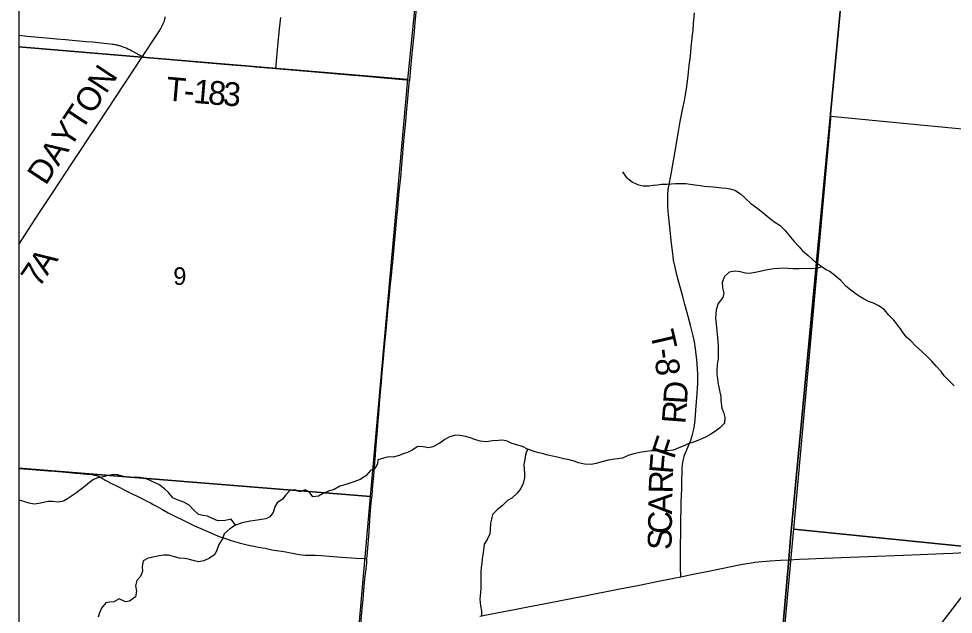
# Model space of a CAD drawing. Extents: x 0 to 1134, y 0 to 440.
# Drawn here: x 832.764 to 834.996, y 361.864 to 363.287 of the extents above; entities that cross this region are included whole.
import ezdxf

# ---------------------------------------------------------------- set-up
doc = ezdxf.new("R2010")
doc.units = 0
for name, color, linetype in [('GM_X_County_Road', 7, 'Continuous'), ('GM_X_County_Road_Text', 7, 'Continuous'), ('GM_X_Major_River', 7, 'Continuous'), ('GM_X_Minor_River', 7, 'Continuous'), ('GM_X_Section', 7, 'Continuous'), ('GM_X_Section_Text', 7, 'Continuous'), ('GM_X_State_Route', 7, 'Continuous'), ('GM_X_Township', 7, 'Continuous'), ('GM_X_Township_Road', 7, 'Continuous'), ('GM_X_Township_Road_Text', 7, 'Continuous'), ('GM_X_Unincorporated', 7, 'Continuous'), ('GM_X_US_Route', 7, 'Continuous'), ('SH_Cut_Line', 7, 'Continuous')]:
    doc.layers.add(name, color=color, linetype=linetype)

msp = doc.modelspace()

# ---------------------------------------------------------------- linework, layer by layer
at = {"layer": 'GM_X_County_Road'}
for points in [[(833.6976, 363.1405), (833.7008, 363.1773), (833.7017, 363.1857), (833.7034, 363.2028), (833.7043, 363.2111), (833.7073, 363.2413), (833.708, 363.2481), (833.7098, 363.2673), (833.7116, 363.2866), (833.7159, 363.3336)], [(833.0594, 363.1968), (833.0921, 363.2458), (833.0983, 363.2555), (833.101, 363.2597), (833.1043, 363.2656), (833.1065, 363.2698), (833.1091, 363.2755), (833.1117, 363.2821), (833.1132, 363.2866), (833.1148, 363.2925)], [(832.7638, 362.7477), (832.7801, 362.7725), (832.7948, 362.7947), (832.8155, 362.8265), (832.839, 362.8624), (832.8636, 362.8997), (832.891, 362.9412), (832.9518, 363.0336), (833.0594, 363.1968)], [(833.5956, 361.9969), (833.596, 362.0037), (833.5967, 362.0126), (833.5974, 362.0228), (833.5998, 362.05), (833.6044, 362.1125), (833.606, 362.13), (833.6078, 362.1478), (833.6096, 362.1725), (833.6125, 362.2034), (833.6146, 362.2275), (833.616, 362.2443), (833.6171, 362.2585), (833.6194, 362.2862), (833.62, 362.2934), (833.6208, 362.303), (833.6225, 362.3264), (833.6237, 362.3432), (833.6256, 362.3661), (833.6283, 362.3951), (833.6302, 362.4186), (833.6321, 362.4413), (833.636, 362.4835), (833.637, 362.494), (833.6416, 362.5421), (833.6465, 362.5971), (833.6494, 362.6268), (833.6511, 362.6454), (833.6547, 362.6812), (833.6557, 362.6915), (833.657, 362.7044), (833.6623, 362.7585), (833.6679, 362.8202), (833.669, 362.8323), (833.6704, 362.8475), (833.6729, 362.8741), (833.6763, 362.9073), (833.6791, 362.9379), (833.6798, 362.9472), (833.6806, 362.9561), (833.6824, 362.9759), (833.6839, 362.9945), (833.6861, 363.018), (833.6881, 363.0415), (833.69, 363.0624), (833.6923, 363.0876), (833.6966, 363.1321), (833.6976, 363.1405)], [(832.7638, 362.2126), (832.7855, 362.2109), (832.8053, 362.2093), (832.8351, 362.207), (832.8493, 362.2056), (832.8765, 362.2033), (832.9006, 362.2011), (832.9099, 362.2002), (832.9272, 362.1987), (832.9376, 362.1976), (832.9413, 362.1971), (832.9449, 362.1964), (832.9497, 362.1953), (832.952, 362.1947), (832.9544, 362.1938), (832.9576, 362.1926), (832.9605, 362.191), (832.9652, 362.188), (832.9706, 362.1847), (832.9766, 362.1811), (832.9823, 362.1781), (833.0019, 362.1683), (833.0202, 362.1591), (833.0609, 362.1391), (833.0699, 362.1346), (833.0786, 362.1301), (833.0868, 362.1257), (833.0949, 362.1212), (833.1057, 362.115), (833.1208, 362.1064), (833.1302, 362.1015), (833.1417, 362.0957), (833.1532, 362.0904), (833.1694, 362.0827), (833.184, 362.0757), (833.2042, 362.0662), (833.2184, 362.0599), (833.2315, 362.0543), (833.2387, 362.0515), (833.2449, 362.0492), (833.2579, 362.0449), (833.2738, 362.0398), (833.2905, 362.0349), (833.3001, 362.0323), (833.3092, 362.0301), (833.3257, 362.0268), (833.3409, 362.0238), (833.3525, 362.0216), (833.3686, 362.0183), (833.3795, 362.0165), (833.3913, 362.0146), (833.402, 362.0129), (833.4093, 362.0115), (833.4179, 362.0099), (833.4259, 362.0085), (833.4337, 362.0072), (833.4409, 362.0063), (833.4484, 362.0056), (833.4535, 362.0054), (833.4593, 362.0052), (833.472, 362.005), (833.4871, 362.0042), (833.5054, 362.0029), (833.5359, 362.0006), (833.5696, 361.9983), (833.591, 361.9972), (833.5956, 361.9969)], [(833.5777, 361.8031), (833.5789, 361.8165), (833.5799, 361.8278), (833.5807, 361.838), (833.5818, 361.8505), (833.585, 361.8855), (833.5862, 361.9003), (833.5881, 361.9215), (833.5909, 361.9487), (833.5915, 361.955), (833.5926, 361.9659), (833.5949, 361.987), (833.5956, 361.9969)]]:
    msp.add_lwpolyline(points, dxfattribs=at)
at = {"layer": 'GM_X_Major_River'}
for points in [[(832.7638, 364.0362), (832.7638, 363.2198), (833.6932, 363.1421), (833.7939, 364.1431), (832.7804, 364.2273)], [(832.7638, 363.2198), (832.7638, 362.2134), (833.604, 362.1454), (833.6932, 363.1421)], [(832.7638, 362.2134), (832.7638, 361.2049), (833.5149, 361.1324), (833.604, 362.1454)]]:
    msp.add_lwpolyline(points, close=True, dxfattribs=at)
at = {"layer": 'GM_X_Minor_River'}
for points in [[(834.2062, 362.9209), (834.215, 362.9081), (834.2299, 362.8967), (834.2442, 362.8899), (834.2552, 362.8877), (834.2689, 362.8878), (834.2788, 362.889), (834.2891, 362.8903), (834.2991, 362.8916), (834.3116, 362.892), (834.3223, 362.8929), (834.3322, 362.8934), (834.3459, 362.8934), (834.3573, 362.8932), (834.3679, 362.8918), (834.3786, 362.8903), (834.3915, 362.8885), (834.4013, 362.8871), (834.4116, 362.8861), (834.4226, 362.8851), (834.4438, 362.883), (834.4537, 362.882), (834.4632, 362.8806), (834.4741, 362.8777), (834.488, 362.8686), (834.4988, 362.8585), (834.5125, 362.8452), (834.5267, 362.8349), (834.5409, 362.8239), (834.5513, 362.8149), (834.5674, 362.8027), (834.5827, 362.7929), (834.5939, 362.7819), (834.6042, 362.7691), (834.6149, 362.7559), (834.6279, 362.7423), (834.636, 362.7326), (834.6491, 362.7209), (834.6681, 362.7034)], [(834.9977, 362.41), (834.9857, 362.4216), (834.9745, 362.4339), (834.9667, 362.4438), (834.9554, 362.4565), (834.945, 362.4688), (834.933, 362.4807), (834.9199, 362.493), (834.9068, 362.505), (834.8944, 362.5177), (834.8839, 362.5265), (834.8761, 362.5361), (834.8697, 362.5457), (834.8626, 362.5557), (834.8537, 362.5664), (834.8421, 362.5787), (834.8316, 362.5914), (834.8181, 362.6007), (834.8057, 362.6073), (834.7936, 362.6112), (834.7834, 362.6167), (834.7736, 362.6225), (834.7638, 362.6291), (834.7511, 362.6384), (834.7391, 362.648), (834.7271, 362.6615), (834.714, 362.6726), (834.7008, 362.6827), (834.691, 362.6881), (834.6794, 362.6959), (834.6681, 362.7034)], [(834.667, 362.6904), (834.6557, 362.6897), (834.6388, 362.6899), (834.6277, 362.6895), (834.6133, 362.6898), (834.6019, 362.6905), (834.5905, 362.6908), (834.5802, 362.6903), (834.5672, 362.6898), (834.5573, 362.6882), (834.5439, 362.6855), (834.5343, 362.683), (834.5225, 362.6807), (834.5091, 362.6783), (834.4996, 362.679), (834.4867, 362.6819), (834.4746, 362.6841), (834.4608, 362.6818), (834.4492, 362.6707), (834.4438, 362.6564), (834.4451, 362.6442), (834.4478, 362.6312), (834.4456, 362.6206), (834.4346, 362.6068), (834.4297, 362.5913), (834.429, 362.5807), (834.4284, 362.5712), (834.4296, 362.5571), (834.4314, 362.5415), (834.4329, 362.5255), (834.4338, 362.5148), (834.4343, 362.5026), (834.4347, 362.4889), (834.4344, 362.4753), (834.4321, 362.4605), (834.431, 362.4465), (834.4315, 362.4369), (834.4324, 362.427), (834.4337, 362.4175), (834.4361, 362.4068), (834.4384, 362.3949), (834.4408, 362.3846), (834.4406, 362.3751), (834.4428, 362.3568), (834.4471, 362.3468), (834.4502, 362.3338), (834.4499, 362.3205), (834.4374, 362.3083), (834.4277, 362.3013), (834.4165, 362.294), (834.4038, 362.2871), (834.3911, 362.2813), (834.378, 362.2763), (834.3646, 362.2717), (834.3545, 362.267), (834.3403, 362.2613), (834.3269, 362.2563), (834.3135, 362.2543), (834.3002, 362.2547), (834.2865, 362.2546), (834.2747, 362.2542), (834.2621, 362.2526), (834.2472, 362.2503), (834.2327, 362.2472), (834.2196, 362.243), (834.2062, 362.2373), (834.1878, 362.2343), (834.1714, 362.232), (834.1568, 362.2286), (834.143, 362.2244), (834.1308, 362.2216), (834.1148, 362.2224), (834.1005, 362.2258), (834.0903, 362.2295), (834.0782, 362.2328), (834.0661, 362.2358), (834.0532, 362.2388), (834.0426, 362.2406), (834.0275, 362.2444), (834.0169, 362.2473), (834.0059, 362.2499), (833.9953, 362.2528), (833.9788, 362.2589), (833.9667, 362.2649), (833.9527, 362.2691), (833.9403, 362.2732), (833.9305, 362.278), (833.9203, 362.2797), (833.91, 362.2796), (833.8955, 362.2785), (833.8814, 362.2762), (833.8658, 362.2773), (833.8534, 362.2818), (833.8417, 362.2859), (833.8318, 362.2888), (833.8175, 362.2914), (833.8068, 362.2921), (833.793, 362.2882), (833.7814, 362.2813), (833.7698, 362.2729), (833.7532, 362.2638)], [(834.6816, 362.6944), (834.6727, 362.6907), (834.667, 362.6904)], [(833.7532, 362.2638), (833.7436, 362.2613), (833.73, 362.2643), (833.7171, 362.265), (833.7032, 362.2563), (833.6924, 362.2508), (833.6824, 362.2477), (833.6724, 362.2437), (833.6582, 362.2391), (833.648, 362.2402), (833.6353, 362.2374), (833.6215, 362.2332), (833.6209, 362.2233), (833.6138, 362.2114), (833.6038, 362.2074), (833.5928, 362.1948), (833.5793, 362.1864), (833.5646, 362.1803), (833.5428, 362.1736), (833.5309, 362.1697), (833.5174, 362.1624), (833.5036, 362.1578), (833.4894, 362.1521), (833.4797, 362.1459), (833.4663, 362.1447), (833.4575, 362.1567), (833.4477, 362.1615), (833.4354, 362.1565), (833.4241, 362.1613), (833.4111, 362.1594), (833.4017, 362.149), (833.3939, 362.1393), (833.3811, 362.1305), (833.3752, 362.1204), (833.3718, 362.1071), (833.3639, 362.0971), (833.3539, 362.0924), (833.344, 362.0904), (833.3287, 362.0877), (833.3168, 362.0865), (833.305, 362.0841), (833.2954, 362.0813), (833.2816, 362.0767), (833.2684, 362.0679), (833.2544, 362.0565), (833.2503, 362.044), (833.2416, 362.0309), (833.2367, 362.017), (833.2319, 362.0069), (833.2199, 361.998), (833.206, 361.9915), (833.1942, 361.9895), (833.1828, 361.9917), (833.1696, 361.9959), (833.1597, 361.9976), (833.1472, 361.9979), (833.1336, 362.0021), (833.1215, 362.005), (833.1101, 362.0049), (833.0994, 362.0037), (833.0841, 362.0006), (833.0733, 361.9979), (833.061, 361.9917), (833.0588, 361.9784), (833.0596, 361.9666), (833.0548, 361.9546), (833.0458, 361.9446), (833.0424, 361.9317), (833.0451, 361.9191), (833.0425, 361.9059), (833.0285, 361.8956), (833.019, 361.8935), (833.0039, 361.9007), (832.9912, 361.8938), (832.9817, 361.8926), (832.9717, 361.8913), (832.9619, 361.8786), (832.9571, 361.8677), (832.9538, 361.8571)], [(833.9788, 362.2589), (833.9742, 362.2453), (833.9728, 362.2336), (833.9706, 362.2215), (833.9707, 362.2112), (833.9716, 362.1998), (833.9717, 362.1899), (833.9683, 362.1763), (833.9627, 362.1643), (833.9544, 362.1531), (833.9412, 362.1416), (833.9312, 362.1362), (833.919, 362.1239), (833.9066, 362.1136), (833.8957, 362.1025), (833.8931, 362.0915), (833.891, 362.0813), (833.8902, 362.0669), (833.8888, 362.0559), (833.8828, 362.0427), (833.8753, 362.0319), (833.8738, 362.0175), (833.8723, 362.0057), (833.8709, 361.9963), (833.8696, 361.9864), (833.8685, 361.9758), (833.8679, 361.9659), (833.8672, 361.9378), (833.8673, 361.9253), (833.8666, 361.9158), (833.8651, 361.9002), (833.867, 361.8842), (833.8693, 361.8712), (833.869, 361.8583)], [(833.2816, 362.0767), (833.2713, 362.091), (833.2571, 362.0879), (833.2396, 362.0869), (833.2268, 362.0925), (833.2148, 362.0985), (833.2045, 362.1003), (833.1936, 362.1024), (833.1817, 362.1138), (833.1713, 362.1247), (833.1581, 362.1318), (833.1461, 362.1359), (833.1318, 362.1424), (833.1218, 362.1551), (833.1121, 362.1641), (833.0983, 362.1744), (833.0859, 362.18), (833.075, 362.1852), (833.0629, 362.1893), (833.0531, 362.1911), (833.0405, 362.1914), (833.0268, 362.1909), (833.0139, 362.1928), (833.0003, 362.1969), (832.9908, 362.1983), (832.9782, 362.1956), (832.9625, 362.1918), (832.9529, 362.1897), (832.9426, 362.1858), (832.9329, 362.1788), (832.9232, 362.1711), (832.9131, 362.163), (832.903, 362.1552), (832.8902, 362.146), (832.8805, 362.1398), (832.8709, 362.1344), (832.8579, 362.132), (832.8442, 362.1335), (832.8336, 362.1334), (832.8229, 362.1314), (832.8117, 362.1286), (832.8011, 362.127), (832.7889, 362.1295), (832.7784, 362.1328), (832.7678, 362.1358), (832.7638, 362.1367)]]:
    msp.add_lwpolyline(points, dxfattribs=at)
at = {"layer": 'GM_X_Section'}
for points in [[(834.7031, 363.0477), (834.7036, 363.0541), (835.7429, 362.9536), (835.6443, 361.9631), (834.6149, 362.0674)], [(834.6149, 362.0674), (835.6443, 361.9631), (835.5363, 360.9569), (834.5219, 361.0472), (834.6142, 362.0601)]]:
    msp.add_lwpolyline(points, close=True, dxfattribs=at)
at = {"layer": 'GM_X_State_Route'}
msp.add_lwpolyline([(834.6658, 361.4068), (834.6712, 361.4216), (834.6772, 361.4359), (834.6838, 361.4499), (834.6925, 361.4663), (834.7002, 361.4798), (834.7101, 361.4956), (834.7238, 361.5162), (834.7399, 361.5391), (834.7939, 361.6151), (834.8082, 361.6353), (834.8268, 361.6603), (834.8476, 361.6874), (834.8666, 361.7119), (834.9216, 361.7833), (834.9483, 361.8176), (834.996, 361.8789), (835.0242, 361.9161), (835.0376, 361.9338)], dxfattribs=at)
at = {"layer": 'GM_X_Township'}
msp.add_lwpolyline([(834.5417, 361.3013), (834.6028, 361.9945), (834.6071, 362.046), (834.7807, 363.8871), (834.8405, 364.5596), (834.8499, 364.6673), (834.8525, 364.6931), (834.8546, 364.7136), (834.8568, 364.7305), (834.8577, 364.7356), (834.8588, 364.7397), (834.8598, 364.7434), (834.8608, 364.7471), (834.8617, 364.7508), (834.8623, 364.7537), (834.8835, 365.0031), (834.8849, 365.0207), (834.8856, 365.033), (834.8855, 365.0385), (834.8855, 365.0392), (834.8854, 365.0421), (834.8862, 365.0705), (834.9555, 365.0647), (835.9473, 364.9732)], dxfattribs=at)
at = {"layer": 'GM_X_Township_Road'}
for points in [[(833.3776, 363.168), (833.3838, 363.2299), (833.387, 363.263), (833.3897, 363.2896)], [(834.3452, 361.9536), (834.345, 361.9597), (834.3446, 361.9702), (834.3442, 361.9833), (834.3446, 362.0143), (834.3455, 362.0739), (834.3464, 362.1317), (834.3474, 362.1639), (834.3476, 362.1752), (834.3478, 362.1844), (834.3481, 362.2024), (834.3484, 362.2111), (834.3493, 362.2221), (834.3506, 362.2307), (834.352, 362.2373), (834.3533, 362.2419), (834.3564, 362.2499), (834.3607, 362.2596), (834.3654, 362.2704), (834.3693, 362.2803), (834.3725, 362.2903), (834.375, 362.3), (834.377, 362.3098), (834.3777, 362.3147), (834.3792, 362.3284), (834.3811, 362.3519), (834.3841, 362.3916), (834.3851, 362.4045), (834.3857, 362.4147), (834.3857, 362.4239), (834.3855, 362.4308), (834.3855, 362.4387), (834.3848, 362.4502), (834.384, 362.461), (834.3831, 362.4728), (834.382, 362.4844), (834.3804, 362.4993), (834.3779, 362.5147), (834.375, 362.5294), (834.3685, 362.5547), (834.3604, 362.584), (834.3549, 362.6038), (834.3506, 362.6199), (834.3368, 362.6722), (834.3308, 362.6963), (834.3281, 362.7103), (834.3258, 362.7262), (834.323, 362.7496), (834.3186, 362.7892), (834.3155, 362.8188), (834.3143, 362.8374), (834.3138, 362.8535), (834.3142, 362.8677), (834.3151, 362.8782), (834.3165, 362.8867), (834.3222, 362.9153), (834.3257, 362.9343), (834.3319, 362.9704), (834.3396, 363.0176), (834.3437, 363.0415), (834.3496, 363.0732), (834.3536, 363.0907), (834.3562, 363.1051), (834.3595, 363.1251), (834.3629, 363.1516), (834.3655, 363.1755), (834.3674, 363.1921), (834.3689, 363.2074), (834.3702, 363.2198), (834.3717, 363.2336), (834.3732, 363.2482), (834.3743, 363.259), (834.3756, 363.2757), (834.3778, 363.301)], [(832.7638, 363.2474), (832.7839, 363.2455), (832.8111, 363.2429), (832.8303, 363.2411), (832.8544, 363.2391), (832.8755, 363.2372), (832.924, 363.233), (832.9404, 363.2315), (832.9605, 363.2298), (832.9677, 363.229), (832.9826, 363.2273), (832.9877, 363.2266), (832.991, 363.226), (832.994, 363.2254), (832.9963, 363.225), (832.999, 363.2243), (833.0008, 363.2238), (833.0026, 363.2234), (833.0048, 363.2227), (833.011, 363.2207), (833.0152, 363.2191), (833.0202, 363.2171), (833.0243, 363.2153), (833.03, 363.2126), (833.0344, 363.2102), (833.053, 363.1998), (833.0564, 363.1981), (833.0594, 363.1968)], [(833.0594, 363.1968), (833.0621, 363.196), (833.0664, 363.1953), (833.0881, 363.1931), (833.1116, 363.191), (833.1884, 363.1843), (833.2732, 363.1771), (833.3155, 363.1734), (833.3296, 363.1721), (833.3776, 363.168)], [(833.3776, 363.168), (833.4433, 363.1625), (833.481, 363.1594), (833.563, 363.1522), (833.5746, 363.1512), (833.6976, 363.1405)]]:
    msp.add_lwpolyline(points, dxfattribs=at)
at = {"layer": 'GM_X_Unincorporated'}
for points in [[(832.7638, 366.2539), (832.7638, 360.1912)], [(834.5417, 361.3013), (834.6028, 361.9945), (834.6071, 362.046), (834.7807, 363.8871), (834.8405, 364.5596), (834.8499, 364.6673), (834.8525, 364.6931), (834.8546, 364.7136), (834.8568, 364.7305), (834.8577, 364.7356), (834.8588, 364.7397), (834.8598, 364.7434), (834.8608, 364.7471), (834.8617, 364.7508), (834.8623, 364.7537), (834.8835, 365.0031), (834.8849, 365.0207), (834.8856, 365.033), (834.8855, 365.0385), (834.8855, 365.0392), (834.8854, 365.0421), (834.8862, 365.0705), (834.973, 366.0452)]]:
    msp.add_lwpolyline(points, dxfattribs=at)
at = {"layer": 'GM_X_US_Route'}
for points in [[(834.9949, 362.0103), (835.0381, 362.0121), (835.0864, 362.0144), (835.091, 362.0146)], [(833.8648, 361.8592), (833.9099, 361.868), (833.9478, 361.8752), (833.9798, 361.8814), (834.0184, 361.8888), (834.0663, 361.8984), (834.1083, 361.9064), (834.1431, 361.9133), (834.1638, 361.9175), (834.1998, 361.9245), (834.2467, 361.9338), (834.2839, 361.9412), (834.3288, 361.9503), (834.3452, 361.9536), (834.3669, 361.958), (834.4113, 361.9669), (834.4464, 361.9742), (834.4806, 361.9812), (834.4925, 361.9835), (834.5035, 361.9855), (834.5136, 361.9871), (834.5221, 361.9885), (834.5308, 361.9896), (834.5399, 361.9904), (834.5488, 361.991), (834.5585, 361.9915), (834.5829, 361.9929), (834.6031, 361.994)], [(834.6031, 361.994), (834.6282, 361.9953), (834.6499, 361.9963), (834.6872, 361.9977), (834.7493, 362.0001), (834.7928, 362.0018)], [(834.7928, 362.0018), (834.8766, 362.0054), (834.917, 362.007), (834.9729, 362.0093), (834.9949, 362.0103)]]:
    msp.add_lwpolyline(points, dxfattribs=at)
at = {"layer": 'SH_Cut_Line'}
for points in [[(832.7638, 369.3181), (832.7638, 360.1912)], [(834.5417, 361.3013), (834.6028, 361.9945), (834.6071, 362.046), (834.7807, 363.8871), (834.8405, 364.5596), (834.8499, 364.6673), (834.8525, 364.6931), (834.8546, 364.7136), (834.8568, 364.7305), (834.8577, 364.7356), (834.8588, 364.7397), (834.8598, 364.7434), (834.8608, 364.7471), (834.8617, 364.7508), (834.8623, 364.7537), (834.8835, 365.0031), (834.8849, 365.0207), (834.8856, 365.033), (834.8855, 365.0385), (834.8855, 365.0392), (834.8854, 365.0421), (834.8862, 365.0705), (834.973, 366.0452)], [(834.973, 366.0452), (834.8862, 365.0705), (834.8854, 365.0421), (834.8855, 365.0392), (834.8855, 365.0385), (834.8856, 365.033), (834.8849, 365.0207), (834.8835, 365.0031), (834.8623, 364.7537), (834.8617, 364.7508), (834.8608, 364.7471), (834.8598, 364.7434), (834.8588, 364.7397), (834.8577, 364.7356), (834.8568, 364.7305), (834.8546, 364.7136), (834.8525, 364.6931), (834.8499, 364.6673), (834.8405, 364.5596), (834.7807, 363.8871), (834.6071, 362.046), (834.6028, 361.9945), (834.5417, 361.3013)]]:
    msp.add_lwpolyline(points, dxfattribs=at)

# ---------------------------------------------------------------- texts
at = {"layer": 'GM_X_County_Road_Text'}
for s, height, rotation, p in [('DAYTON', 0.05682, 56.6238, (832.8282, 362.8867)), ('A', 0.0568, 56.0227, (832.8319, 362.6713)), ('7', 0.0568, 55.9982, (832.8123, 362.6422))]:
    msp.add_text(s, height=height, rotation=rotation, dxfattribs=at).set_placement(p)
at = {"layer": 'GM_X_Section_Text'}
msp.add_text('9', height=0.0419, rotation=0, dxfattribs=at).set_placement((833.1331, 362.6511))
at = {"layer": 'GM_X_Township_Road_Text'}
for s, rotation, p in [('T', 354.9491, (833.114, 363.092)), ('1', 355.0022, (833.1796, 363.0862)), ('8', 355.1817, (833.2147, 363.0831)), ('3', 355.9871, (833.2504, 363.0801)), ('-', 354.9613, (833.1563, 363.0882)), ('T', 283.0373, (834.2714, 362.5364)), ('-', 277.4683, (834.2807, 362.4964)), ('8', 274.8456, (834.2837, 362.4739)), ('D', 86.5737, (834.3598, 362.3652)), ('R', 85.6987, (834.3562, 362.3177)), ('F', 71.7416, (834.3286, 362.2328)), ('F', 85.305, (834.3261, 362.1981)), ('R', 88.7509, (834.3252, 362.1523)), ('A', 89.0055, (834.3243, 362.1024)), ('C', 89.0047, (834.3235, 362.0558)), ('S', 89.0069, (834.3228, 362.0174))]:
    msp.add_text(s, height=0.0568, rotation=rotation, dxfattribs=at).set_placement(p)

doc.saveas('drawing.dxf')
